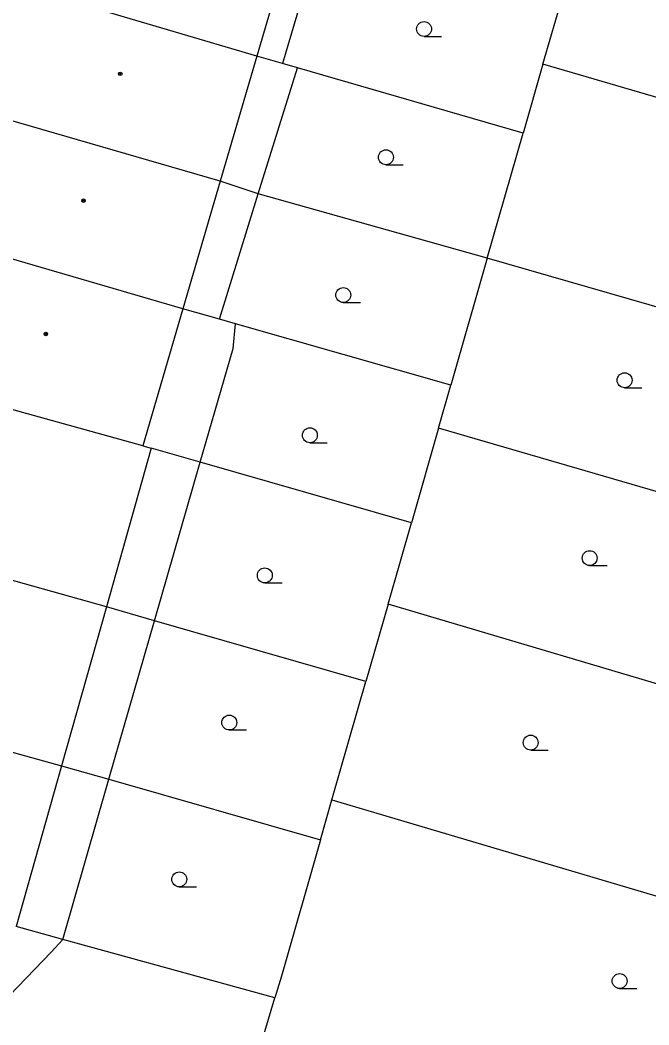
# Model space of a CAD drawing. Extents: x -595546 to -593986, y -1160845 to -1159202.
# Drawn here: x -595513.7 to -595482.1, y -1159300.8 to -1159250.2 of the extents above; entities that cross this region are included whole.
import ezdxf

# ---------------------------------------------------------------- set-up
doc = ezdxf.new("R2010")
doc.units = 0
for name, color, linetype in [('Level 36', 7, 'Continuous'), ('Level 39', 7, 'Continuous'), ('TM - budovy zdene_ betonove - VP', 7, 'Continuous'), ('TM - rozhrani ploch obecne - VP', 7, 'Continuous')]:
    doc.layers.add(name, color=color, linetype=linetype)

msp = doc.modelspace()

# ---------------------------------------------------------------- linework, layer by layer
at = {"layer": 'Level 36'}
for p, q in [((-595493.4, -1159250.985), (-595492.525, -1159250.985)), ((-595495.32, -1159257.445), (-595494.445, -1159257.445)), ((-595497.47, -1159264.385), (-595496.595, -1159264.385)), ((-595483.3, -1159268.675), (-595482.425, -1159268.675)), ((-595499.15, -1159271.445), (-595498.275, -1159271.445)), ((-595485.06, -1159277.635), (-595484.185, -1159277.635)), ((-595501.42, -1159278.505), (-595500.545, -1159278.505)), ((-595503.21, -1159285.915), (-595502.335, -1159285.915)), ((-595488.03, -1159286.925), (-595487.155, -1159286.925)), ((-595505.73, -1159293.815), (-595504.855, -1159293.815)), ((-595483.55, -1159298.935), (-595482.675, -1159298.935))]:
    msp.add_line(p, q, dxfattribs=at)
for centre in [(-595493.4, -1159250.61), (-595495.32, -1159257.07), (-595497.47, -1159264.01), (-595483.3, -1159268.3), (-595499.15, -1159271.07), (-595485.06, -1159277.26), (-595501.42, -1159278.13), (-595503.21, -1159285.54), (-595488.03, -1159286.55), (-595505.73, -1159293.44), (-595483.55, -1159298.56)]:
    msp.add_circle(centre, 0.375, dxfattribs=at)
at = {"layer": 'Level 39'}
for centre, radius in [((-595508.7, -1159252.87), 0.09), ((-595508.7, -1159252.87), 0.0398), ((-595510.55, -1159259.26), 0.09), ((-595510.55, -1159259.26), 0.0398), ((-595512.45, -1159265.97), 0.09), ((-595512.45, -1159265.97), 0.0398)]:
    msp.add_circle(centre, radius, dxfattribs=at)
at = {"layer": 'TM - budovy zdene_ betonove - VP'}
for points in [[(-595499.81, -1159245.12), (-595501.82, -1159251.98)], [(-595501.82, -1159251.98), (-595513.72, -1159248.45)], [(-595501.82, -1159251.98), (-595503.66, -1159258.27)], [(-595503.66, -1159258.27), (-595515.62, -1159254.81)], [(-595503.66, -1159258.27), (-595505.55, -1159264.7)], [(-595505.55, -1159264.7), (-595517.42, -1159261.25)], [(-595505.55, -1159264.7), (-595507.57, -1159271.6)], [(-595507.57, -1159271.6), (-595519.38, -1159268.33)], [(-595507.14, -1159271.72), (-595509.4, -1159279.72)], [(-595507.57, -1159271.6), (-595507.14, -1159271.72)], [(-595509.4, -1159279.72), (-595521.8, -1159276.23)], [(-595509.4, -1159279.72), (-595511.66, -1159287.72)], [(-595524.07, -1159284.28), (-595511.66, -1159287.72)], [(-595511.66, -1159287.72), (-595513.94, -1159295.81)]]:
    msp.add_lwpolyline(points, dxfattribs=at)
at = {"layer": 'TM - rozhrani ploch obecne - VP'}
for points in [[(-595498.49, -1159245.49), (-595500.53, -1159252.35)], [(-595487.42, -1159252.39), (-595486.4, -1159248.87)], [(-595500.53, -1159252.35), (-595501.82, -1159251.98)], [(-595501.75, -1159258.92), (-595499.77, -1159252.57)], [(-595499.77, -1159252.57), (-595500.53, -1159252.35)], [(-595488.41, -1159255.86), (-595499.77, -1159252.57)], [(-595487.42, -1159252.39), (-595488.41, -1159255.86)], [(-595471.78, -1159256.95), (-595487.42, -1159252.39)], [(-595490.22, -1159262.16), (-595488.41, -1159255.86)], [(-595501.75, -1159258.92), (-595503.66, -1159258.27)], [(-595503.71, -1159265.22), (-595501.75, -1159258.92)], [(-595490.22, -1159262.16), (-595501.75, -1159258.92)], [(-595490.22, -1159262.16), (-595492.05, -1159268.55)], [(-595473.91, -1159266.86), (-595490.22, -1159262.16)], [(-595503.71, -1159265.22), (-595505.55, -1159264.7)], [(-595502.89, -1159265.46), (-595503.71, -1159265.22)], [(-595504.67, -1159272.43), (-595503.02, -1159266.7), (-595502.89, -1159265.46)], [(-595492.05, -1159268.55), (-595502.89, -1159265.46)], [(-595492.67, -1159270.72), (-595492.05, -1159268.55)], [(-595492.67, -1159270.72), (-595494.04, -1159275.49)], [(-595476.45, -1159275.44), (-595492.67, -1159270.72)], [(-595504.67, -1159272.43), (-595507.14, -1159271.72)], [(-595506.97, -1159280.42), (-595504.67, -1159272.43)], [(-595494.04, -1159275.49), (-595504.67, -1159272.43)], [(-595495.21, -1159279.58), (-595494.04, -1159275.49)], [(-595506.97, -1159280.42), (-595509.4, -1159279.72)], [(-595495.21, -1159279.58), (-595496.33, -1159283.48)], [(-595478, -1159284.68), (-595495.21, -1159279.58)], [(-595509.27, -1159288.4), (-595506.97, -1159280.42)], [(-595496.33, -1159283.48), (-595506.97, -1159280.42)], [(-595498.04, -1159289.43), (-595496.33, -1159283.48)], [(-595511.66, -1159287.72), (-595509.27, -1159288.4)], [(-595511.59, -1159296.46), (-595509.27, -1159288.4)], [(-595509.27, -1159288.4), (-595498.62, -1159291.45)], [(-595498.62, -1159291.45), (-595498.04, -1159289.43)], [(-595498.04, -1159289.43), (-595480.98, -1159294.49)], [(-595498.62, -1159291.45), (-595500.58, -1159298.31), (-595500.91, -1159299.4)], [(-595511.59, -1159296.46), (-595513.94, -1159295.81)], [(-595511.59, -1159296.46), (-595512.18, -1159297.1), (-595523.1, -1159308.43)], [(-595500.91, -1159299.4), (-595508.24, -1159297.39), (-595511.59, -1159296.46)], [(-595491.61, -1159307.7), (-595502.38, -1159304.32), (-595500.91, -1159299.4)]]:
    msp.add_lwpolyline(points, dxfattribs=at)

doc.saveas('drawing.dxf')
